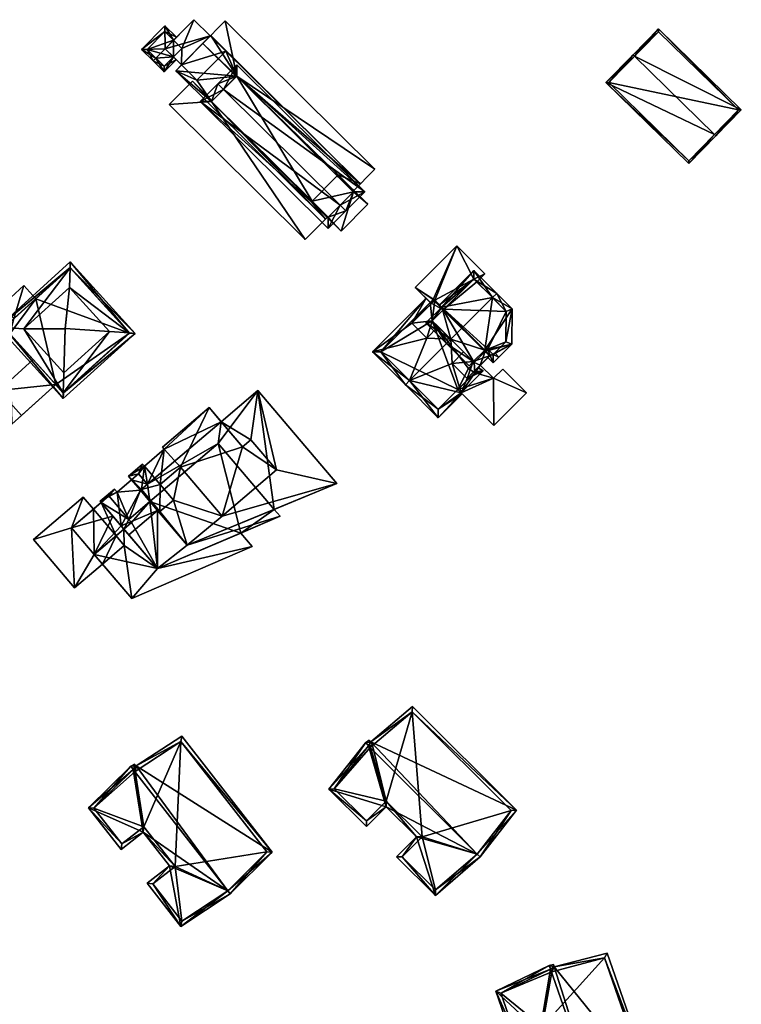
# Model space of a CAD drawing. Header units: inches. Extents: x 2685601 to 2690022, y 1235992 to 1239010.
# Tile 260 of 390: x 2688549 to 2688639, y 1238878 to 1239001. Entities that reach past the tile are written whole.
import ezdxf

# ---------------------------------------------------------------- set-up
doc = ezdxf.new("R2010")
doc.units = ezdxf.units.IN
doc.header["$MEASUREMENT"] = 0
doc.layers.add('Gebaeude Einzelhaus', color=10, linetype='Continuous')
doc.layers.add('Offenes Gebaeude', color=10, linetype='Continuous')

msp = doc.modelspace()

# ---------------------------------------------------------------- meshes
at = {"layer": 'Gebaeude Einzelhaus'}
mesh = msp.add_polyface(dxfattribs=at)
corners = [(2688566.905, 1238994.708, 547.818), (2688568.408, 1238996.224, 547.818), (2688568.053, 1238996.576, 548.072), (2688565.867, 1238996.441, 548.813), (2688567.018, 1238997.603, 548.813), (2688565.515, 1238996.086, 548.813), (2688564.066, 1238997.523, 547.818), (2688567.014, 1238997.607, 548.81), (2688566.98, 1239000.461, 547.818), (2688568.071, 1238998.675, 548.809), (2688568.423, 1238999.03, 548.809), (2688566.903, 1238995.415, 548.072), (2688566.983, 1238999.754, 548.062), (2688564.774, 1238997.525, 548.062), (2688568.071, 1238998.675, 541.174), (2688566.983, 1238999.754, 541.175), (2688564.774, 1238997.525, 541.174), (2688566.903, 1238995.415, 541.174), (2688568.053, 1238996.576, 541.174), (2688569.111, 1238997.644, 541.174)]
mesh.append_faces([[corners[k] for k in face] for face in [(6, 13, 5), (5, 13, 3), (10, 12, 8), (8, 12, 6), (6, 12, 13), (10, 9, 12), (0, 11, 1), (1, 11, 2), (0, 5, 11), (11, 5, 3), (8, 9, 10), (6, 7, 8), (8, 7, 9), (6, 3, 7), (7, 3, 4), (6, 5, 3), (0, 3, 5), (0, 2, 3), (3, 2, 4), (0, 1, 2)]], dxfattribs={"color": 13})
mesh.append_faces([[corners[k] for k in face] for face in [(14, 16, 15), (14, 18, 16), (16, 18, 17), (14, 19, 18), (2, 11, 18), (18, 11, 17), (3, 13, 11), (11, 13, 17), (17, 13, 16), (13, 12, 16), (16, 12, 15), (15, 12, 14), (14, 12, 9)]], dxfattribs={"color": 41})
mesh = msp.add_polyface(dxfattribs=at)
corners = [(2688590.581, 1238979.691, 547.154), (2688589.046, 1238974.76, 547.154), (2688592.396, 1238978.139, 547.154), (2688587.423, 1238976.506, 547.154), (2688587.301, 1238976.493, 547.154), (2688590.65, 1238979.87, 547.154), (2688590.526, 1238979.745, 547.154), (2688587.368, 1238976.561, 547.154), (2688567.018, 1238997.603, 548.813), (2688570.611, 1239001.238, 548.813), (2688567.013, 1238997.608, 548.813), (2688572.659, 1238999.206, 548.813), (2688569.061, 1238995.577, 548.813), (2688575.976, 1238994.176, 549.721), (2688591.46, 1238980.686, 549.788), (2688572.723, 1238999.27, 549.788), (2688590.526, 1238979.745, 549.721), (2688568.341, 1238994.851, 549.472), (2688572.818, 1238990.993, 549.493), (2688587.078, 1238976.269, 549.472), (2688587.3, 1238976.492, 549.488), (2688587.368, 1238976.561, 549.493), (2688589.046, 1238974.76, 541.174), (2688587.299, 1238976.493, 541.174), (2688592.396, 1238978.139, 541.174), (2688590.65, 1238979.87, 541.174), (2688587.423, 1238976.506, 541.174), (2688590.581, 1238979.691, 541.174), (2688585.401, 1238978.512, 541.174), (2688588.559, 1238981.696, 541.174), (2688588.683, 1238981.821, 541.174), (2688585.333, 1238978.443, 541.174), (2688568.071, 1238998.675, 548.809), (2688570.611, 1239001.238, 541.175), (2688568.071, 1238998.675, 541.174), (2688567.014, 1238997.607, 548.81), (2688568.053, 1238996.576, 548.072), (2688569.06, 1238995.576, 541.174), (2688568.053, 1238996.576, 541.174), (2688572.659, 1238999.206, 541.174), (2688569.111, 1238997.644, 541.174), (2688574.601, 1238997.28, 541.174), (2688571.003, 1238993.65, 541.174), (2688568.341, 1238994.851, 541.174), (2688572.723, 1238999.27, 541.174), (2688587.078, 1238976.269, 541.174), (2688587.3, 1238976.492, 541.174), (2688591.46, 1238980.686, 541.174), (2688572.818, 1238990.993, 541.174), (2688575.976, 1238994.176, 541.174)]
mesh.append_faces([[corners[k] for k in face] for face in [(18, 20, 21), (18, 19, 20), (13, 17, 18), (18, 17, 19), (13, 15, 17), (16, 14, 13), (13, 14, 15), (11, 8, 12), (11, 9, 8), (8, 9, 10), (4, 3, 7), (0, 5, 6), (0, 2, 5), (4, 1, 3), (3, 1, 0), (0, 1, 2)]], dxfattribs={"color": 13})
mesh.append_faces([[corners[k] for k in face] for face in [(31, 48, 28), (49, 30, 29), (49, 47, 30), (30, 47, 25), (49, 41, 47), (47, 41, 44), (44, 41, 39), (48, 42, 49), (49, 42, 41), (48, 43, 42), (42, 43, 37), (46, 45, 31), (31, 45, 48), (48, 45, 43), (15, 14, 44), (44, 14, 47), (47, 5, 25), (5, 16, 6), (47, 14, 5), (5, 14, 16), (4, 7, 20), (20, 7, 21), (45, 4, 19), (19, 4, 20), (45, 46, 4), (19, 17, 45), (45, 17, 43), (11, 44, 39), (12, 15, 11), (11, 15, 44), (12, 17, 15), (37, 43, 12), (12, 43, 17), (37, 41, 42), (37, 39, 41), (37, 40, 39), (39, 40, 33), (33, 40, 34), (37, 38, 40), (33, 11, 39), (33, 9, 11), (12, 36, 37), (37, 36, 38), (12, 8, 36), (35, 8, 10), (10, 32, 35), (32, 33, 34), (10, 9, 32), (32, 9, 33), (28, 23, 31), (25, 29, 30), (22, 27, 24), (24, 27, 25), (25, 27, 29), (28, 26, 23), (23, 26, 22), (22, 26, 27), (5, 2, 25), (25, 2, 24), (2, 1, 24), (24, 1, 22), (22, 4, 23), (22, 1, 4)]], dxfattribs={"color": 41})
mesh = msp.add_polyface(dxfattribs=at)
corners = [(2688635.784, 1238986.879, 556.456), (2688622.18, 1238993.36, 554.856), (2688632.55, 1238983.215, 554.856), (2688625.772, 1238996.674, 556.456), (2688625.593, 1238996.849, 556.456), (2688635.963, 1238986.704, 556.456), (2688639.13, 1238989.941, 554.856), (2688628.759, 1239000.086, 554.856), (2688632.546, 1238983.569, 554.938), (2688638.776, 1238989.938, 554.944), (2688628.763, 1238999.733, 554.944), (2688622.534, 1238993.364, 554.938), (2688638.776, 1238989.938, 546.39), (2688628.763, 1238999.733, 546.39), (2688622.534, 1238993.364, 546.39), (2688632.546, 1238983.569, 546.39)]
mesh.append_faces([[corners[k] for k in face] for face in [(11, 8, 1), (3, 11, 4), (10, 3, 4), (4, 11, 1), (9, 10, 7), (7, 10, 4), (6, 9, 7), (8, 0, 5), (5, 0, 9), (5, 9, 6), (1, 8, 2), (2, 8, 5), (3, 7, 4), (5, 6, 0), (0, 6, 3), (3, 6, 7), (0, 2, 5), (4, 1, 3), (3, 1, 0), (0, 1, 2)]], dxfattribs={"color": 13})
mesh.append_faces([[corners[k] for k in face] for face in [(12, 15, 14), (12, 14, 13), (0, 15, 12), (8, 15, 0), (0, 12, 9), (14, 15, 8), (11, 14, 8), (13, 14, 3), (3, 14, 11), (10, 13, 3), (12, 13, 10), (9, 12, 10)]], dxfattribs={"color": 41})
mesh = msp.add_polyface(dxfattribs=at)
corners = [(2688574.32, 1238992.507, 552.632), (2688591.995, 1238979.698, 551.262), (2688575.97, 1238995.59, 551.262), (2688588.926, 1238978.022, 552.632), (2688589.635, 1238977.319, 552.632), (2688573.611, 1238993.211, 552.632), (2688571.404, 1238990.986, 551.262), (2688587.429, 1238975.093, 551.262), (2688575.976, 1238994.176, 551.671), (2688590.581, 1238979.691, 551.671), (2688572.818, 1238990.993, 551.699), (2688587.423, 1238976.506, 551.699), (2688590.526, 1238979.745, 549.721), (2688590.581, 1238979.691, 547.154), (2688590.526, 1238979.746, 550.448), (2688590.526, 1238979.746, 550.548), (2688590.526, 1238979.745, 547.154), (2688575.976, 1238994.176, 549.721), (2688575.976, 1238994.176, 550.448), (2688575.976, 1238994.176, 550.548), (2688572.905, 1238991.08, 550.319), (2688572.818, 1238990.993, 549.493), (2688572.818, 1238990.993, 550.279), (2688575.923, 1238994.123, 550.477), (2688572.905, 1238991.08, 550.419), (2688572.818, 1238990.993, 550.378), (2688575.923, 1238994.123, 550.577), (2688587.368, 1238976.561, 549.493), (2688587.423, 1238976.506, 547.154), (2688587.368, 1238976.561, 547.154), (2688587.368, 1238976.561, 550.378), (2688587.368, 1238976.561, 550.278), (2688585.401, 1238978.512, 541.174), (2688572.818, 1238990.993, 541.174), (2688575.976, 1238994.176, 541.174), (2688588.559, 1238981.696, 541.174), (2688590.581, 1238979.691, 541.174), (2688587.423, 1238976.506, 541.174)]
mesh.append_faces([[corners[k] for k in face] for face in [(11, 3, 4), (4, 3, 9), (7, 11, 4), (10, 11, 6), (6, 11, 7), (0, 10, 5), (8, 0, 5), (5, 10, 6), (2, 8, 5), (9, 8, 1), (4, 9, 1), (1, 8, 2), (3, 7, 4), (5, 6, 0), (0, 6, 3), (3, 6, 7), (0, 2, 5), (4, 1, 3), (3, 1, 0), (0, 1, 2)]], dxfattribs={"color": 13})
mesh.append_faces([[corners[k] for k in face] for face in [(32, 36, 37), (32, 35, 36), (32, 34, 35), (32, 33, 34), (11, 9, 3), (11, 28, 9), (9, 28, 13), (27, 31, 21), (21, 31, 22), (30, 10, 25), (27, 11, 31), (31, 11, 30), (30, 11, 10), (29, 28, 27), (27, 28, 11), (17, 23, 18), (26, 8, 19), (23, 0, 26), (26, 0, 8), (23, 24, 0), (0, 24, 10), (10, 24, 25), (17, 20, 23), (23, 20, 24), (17, 21, 20), (20, 21, 22), (8, 15, 19), (14, 17, 18), (14, 12, 17), (12, 13, 16), (8, 9, 15), (15, 9, 14), (14, 9, 12), (12, 9, 13)]], dxfattribs={"color": 41})
mesh = msp.add_polyface(dxfattribs=at)
corners = [(2688608.135, 1238956.348, 546.312), (2688608.168, 1238950.43, 546.312), (2688612.256, 1238954.523, 546.312), (2688604.07, 1238954.525, 546.312), (2688609.281, 1238957.495, 546.312), (2688605.783, 1238957.04, 546.312), (2688606.465, 1238958, 546.312), (2688605.617, 1238957.151, 546.312), (2688603.669, 1238954.925, 546.312), (2688605.585, 1238958.428, 549.155), (2688607.678, 1238959.214, 549.155), (2688607.023, 1238959.868, 549.155), (2688604.8, 1238956.333, 549.155), (2688602.929, 1238958.202, 549.155), (2688604.368, 1238959.643, 549.155), (2688600.453, 1238963.554, 549.155), (2688600.763, 1238966.121, 549.155), (2688597.885, 1238963.241, 549.155), (2688601.632, 1238965.252, 549.155), (2688599.756, 1238961.372, 549.155), (2688601.195, 1238962.813, 549.155), (2688601.891, 1238964.994, 549.155), (2688600.763, 1238966.121, 548.365), (2688603.539, 1238972.935, 548.365), (2688598.326, 1238967.718, 548.365), (2688605.66, 1238968.766, 548.365), (2688607.044, 1238969.433, 548.365), (2688600.344, 1238965.701, 548.365), (2688601.891, 1238964.994, 548.365), (2688606.019, 1238968.407, 548.365), (2688606.465, 1238958, 540.16), (2688607.619, 1238959.155, 540.16), (2688607.619, 1238959.155, 546.312), (2688608.168, 1238950.43, 540.16), (2688603.669, 1238954.925, 540.16), (2688612.256, 1238954.523, 540.16), (2688609.281, 1238957.495, 540.16), (2688608.135, 1238956.348, 540.16), (2688605.783, 1238957.04, 540.16), (2688605.709, 1238958.304, 540.16), (2688607.088, 1238959.686, 540.16), (2688604.98, 1238957.574, 540.16), (2688605.617, 1238957.151, 546.949), (2688604.8, 1238956.333, 546.948), (2688607.678, 1238959.214, 548.453), (2688607.678, 1238959.214, 546.948), (2688607.678, 1238959.214, 540.16), (2688607.147, 1238959.744, 549.022), (2688607.147, 1238959.745, 547.574), (2688607.147, 1238959.744, 540.16), (2688597.885, 1238963.241, 546.951), (2688600.344, 1238965.701, 546.952), (2688600.763, 1238966.121, 540.16), (2688601.816, 1238964.919, 540.16), (2688600.688, 1238966.046, 540.16), (2688601.891, 1238964.994, 540.16), (2688606.019, 1238968.407, 540.16), (2688607.044, 1238969.433, 540.16), (2688603.539, 1238972.935, 540.161), (2688598.326, 1238967.718, 540.16), (2688600.201, 1238965.844, 546.783), (2688600.201, 1238965.844, 540.16), (2688600.545, 1238966.189, 540.16), (2688605.66, 1238968.766, 540.16)]
mesh.append_faces([[corners[k] for k in face] for face in [(26, 25, 29), (25, 22, 28), (22, 24, 27), (26, 23, 25), (25, 23, 22), (22, 23, 24), (18, 15, 21), (15, 19, 20), (15, 17, 19), (18, 16, 15), (15, 16, 17), (12, 9, 13), (13, 9, 14), (12, 10, 9), (9, 10, 11), (3, 5, 8), (5, 6, 7), (3, 0, 5), (5, 0, 6), (0, 2, 4), (3, 1, 0), (0, 1, 2)]], dxfattribs={"color": 13})
mesh.append_faces([[corners[k] for k in face] for face in [(62, 52, 54), (52, 63, 55), (63, 57, 56), (62, 58, 52), (52, 58, 63), (63, 58, 57), (62, 59, 58), (62, 61, 59), (60, 59, 61), (60, 24, 59), (60, 27, 24), (60, 51, 27), (24, 23, 59), (59, 23, 58), (23, 26, 58), (58, 26, 57), (57, 26, 56), (56, 26, 29), (55, 53, 52), (52, 53, 54), (31, 49, 46), (31, 40, 49), (12, 13, 43), (50, 19, 17), (17, 27, 50), (50, 27, 51), (17, 16, 27), (27, 16, 22), (18, 22, 16), (18, 28, 22), (18, 21, 28), (48, 45, 49), (49, 45, 46), (47, 44, 48), (48, 44, 45), (11, 10, 47), (47, 10, 44), (45, 32, 46), (46, 32, 31), (44, 6, 45), (45, 6, 32), (10, 42, 44), (44, 42, 6), (6, 42, 7), (10, 12, 42), (42, 12, 43), (39, 38, 41), (38, 37, 34), (34, 37, 33), (33, 37, 35), (35, 37, 36), (31, 30, 40), (40, 30, 39), (39, 30, 38), (38, 30, 37), (6, 0, 30), (30, 0, 37), (0, 4, 37), (37, 4, 36), (4, 2, 36), (36, 2, 35), (2, 1, 35), (35, 1, 33), (33, 3, 34), (34, 3, 8), (33, 1, 3), (6, 31, 32), (6, 30, 31)]], dxfattribs={"color": 41})
mesh = msp.add_polyface(dxfattribs=at)
corners = [(2688546.858, 1238962.694, 543.448), (2688554.243, 1238953.804, 542.843), (2688554.263, 1238954.527, 543.449), (2688546.138, 1238962.745, 542.843), (2688549.334, 1238962.519, 545.529), (2688554.331, 1238957.007, 545.529), (2688555.127, 1238970.189, 543.449), (2688555.147, 1238970.912, 542.843), (2688555.06, 1238967.709, 545.529), (2688563.253, 1238961.971, 542.843), (2688562.533, 1238962.022, 543.448), (2688560.056, 1238962.197, 545.529), (2688554.52, 1238962.569, 546.931), (2688554.502, 1238962.553, 546.931), (2688555.112, 1238970.206, 543.423), (2688546.844, 1238962.71, 543.424), (2688554.278, 1238954.51, 543.423), (2688562.547, 1238962.006, 543.423), (2688562.547, 1238962.006, 530.72), (2688555.112, 1238970.206, 530.72), (2688550.813, 1238966.309, 539.982), (2688548.091, 1238963.841, 539.982), (2688546.844, 1238962.71, 530.72), (2688550.813, 1238966.309, 530.72), (2688548.091, 1238963.841, 530.72), (2688553.323, 1238955.563, 539.982), (2688553.323, 1238955.563, 536.537), (2688554.278, 1238954.51, 530.72), (2688550.479, 1238958.701, 539.982), (2688547.582, 1238961.896, 536.537), (2688547.582, 1238961.896, 530.72), (2688550.479, 1238958.701, 536.537), (2688553.323, 1238955.563, 530.72)]
mesh.append_faces([[corners[k] for k in face] for face in [(6, 14, 7), (10, 6, 9), (9, 16, 17), (17, 10, 9), (9, 6, 7), (2, 16, 1), (0, 2, 1), (1, 16, 9), (15, 0, 3), (14, 15, 3), (7, 14, 3), (3, 0, 1), (4, 13, 8), (5, 13, 4), (13, 12, 8), (12, 13, 5), (12, 11, 8), (11, 12, 5), (10, 8, 11), (10, 6, 8), (9, 7, 10), (10, 7, 6), (2, 11, 5), (2, 10, 11), (1, 9, 2), (2, 9, 10), (6, 4, 8), (6, 0, 4), (7, 3, 6), (6, 3, 0), (0, 2, 4), (4, 2, 5), (3, 1, 0), (0, 1, 2)]], dxfattribs={"color": 13})
mesh.append_faces([[corners[k] for k in face] for face in [(23, 30, 24), (24, 30, 22), (23, 32, 30), (23, 18, 32), (32, 18, 27), (23, 19, 18), (17, 16, 18), (18, 16, 27), (27, 26, 32), (28, 29, 31), (29, 22, 30), (28, 15, 29), (29, 15, 22), (28, 0, 15), (25, 2, 28), (28, 2, 0), (27, 16, 26), (26, 16, 25), (25, 16, 2), (22, 21, 24), (20, 19, 23), (20, 14, 19), (22, 15, 21), (21, 15, 20), (20, 15, 14), (14, 18, 19), (10, 17, 6), (6, 17, 14), (14, 17, 18)]], dxfattribs={"color": 41})
mesh = msp.add_polyface(dxfattribs=at)
corners = [(2688601.632, 1238965.252, 549.155), (2688605.66, 1238969.828, 548.84), (2688601.361, 1238965.524, 548.84), (2688607.99, 1238966.438, 552.157), (2688608.52, 1238966.969, 552.157), (2688602.783, 1238961.227, 552.157), (2688599.665, 1238963.283, 549.155), (2688602.253, 1238960.696, 552.157), (2688607.678, 1238959.214, 548.453), (2688608.07, 1238958.266, 547.734), (2688610.408, 1238960.605, 547.734), (2688607.4, 1238958.936, 548.453), (2688607.023, 1238959.868, 549.155), (2688610.465, 1238965.025, 550.071), (2688607.147, 1238959.744, 549.022), (2688605.585, 1238958.428, 549.155), (2688605.054, 1238957.897, 549.155), (2688608.07, 1238959.328, 548.304), (2688609.661, 1238960.92, 548.303), (2688607.4, 1238959.998, 549.022), (2688609.711, 1238964.719, 550.312), (2688605.66, 1238968.766, 549.455), (2688600.453, 1238963.554, 549.454), (2688609.711, 1238964.719, 540.16), (2688609.661, 1238960.92, 540.16), (2688606.019, 1238968.407, 540.16), (2688606.019, 1238968.407, 548.365), (2688605.66, 1238968.766, 548.365), (2688601.891, 1238964.994, 549.155), (2688601.891, 1238964.994, 548.365), (2688600.453, 1238963.554, 549.155), (2688601.195, 1238962.813, 549.155), (2688602.782, 1238961.227, 551.024), (2688604.368, 1238959.643, 549.155), (2688607.147, 1238959.745, 547.574), (2688607.4, 1238959.998, 547.574), (2688607.4, 1238959.998, 540.16), (2688607.147, 1238959.744, 540.16), (2688608.07, 1238959.328, 546.783), (2688608.07, 1238959.328, 540.16), (2688601.891, 1238964.994, 540.16), (2688607.088, 1238959.686, 540.16), (2688601.816, 1238964.919, 540.16), (2688605.709, 1238958.304, 540.16), (2688600.453, 1238963.554, 540.16), (2688605.66, 1238968.766, 540.16)]
mesh.append_faces([[corners[k] for k in face] for face in [(0, 22, 6), (6, 22, 7), (7, 22, 5), (4, 21, 1), (1, 21, 2), (2, 21, 0), (0, 21, 22), (4, 3, 21), (19, 8, 14), (8, 9, 11), (13, 20, 4), (4, 20, 3), (10, 18, 13), (13, 18, 20), (19, 17, 8), (8, 17, 9), (9, 17, 10), (10, 17, 18), (7, 15, 16), (7, 5, 15), (15, 7, 16), (12, 5, 15), (15, 5, 7), (12, 3, 5), (12, 13, 3), (3, 13, 4), (8, 10, 14), (14, 10, 12), (12, 10, 13), (11, 9, 8), (8, 9, 10), (5, 6, 7), (3, 0, 5), (5, 0, 6), (4, 1, 3), (3, 1, 0), (0, 1, 2)]], dxfattribs={"color": 13})
mesh.append_faces([[corners[k] for k in face] for face in [(25, 40, 45), (42, 43, 44), (40, 41, 42), (42, 41, 43), (40, 37, 41), (40, 36, 37), (36, 24, 39), (25, 23, 40), (40, 23, 36), (36, 23, 24), (38, 18, 17), (38, 24, 18), (38, 39, 24), (35, 17, 19), (35, 38, 17), (35, 36, 38), (38, 36, 39), (35, 34, 36), (36, 34, 37), (35, 19, 34), (34, 19, 14), (5, 33, 15), (5, 32, 33), (5, 22, 32), (32, 22, 31), (31, 22, 30), (22, 28, 30), (28, 27, 29), (22, 21, 28), (28, 21, 27), (23, 26, 20), (20, 26, 3), (3, 26, 21), (21, 26, 27), (23, 25, 26), (20, 18, 23), (23, 18, 24)]], dxfattribs={"color": 41})
mesh = msp.add_polyface(dxfattribs=at)
corners = [(2688549.332, 1238967.943, 539.982), (2688548.091, 1238963.841, 539.982), (2688550.813, 1238966.309, 539.982), (2688546.609, 1238965.475, 539.982), (2688546.196, 1238954.819, 536.537), (2688547.582, 1238961.896, 536.537), (2688542.1, 1238956.928, 536.537), (2688550.479, 1238958.701, 536.537), (2688547.842, 1238950.594, 536.537), (2688549.041, 1238951.681, 536.537), (2688546.196, 1238954.819, 539.982), (2688553.323, 1238955.563, 539.982), (2688550.479, 1238958.701, 539.982), (2688549.041, 1238951.681, 539.982), (2688549.332, 1238967.943, 530.72), (2688550.813, 1238966.309, 530.72), (2688546.609, 1238965.475, 530.72), (2688548.091, 1238963.841, 530.72), (2688547.842, 1238950.594, 530.72), (2688553.323, 1238955.563, 530.72), (2688553.323, 1238955.563, 536.537), (2688542.1, 1238956.928, 530.72), (2688547.582, 1238961.896, 530.72)]
mesh.append_faces([[corners[k] for k in face] for face in [(13, 11, 10), (10, 11, 12), (4, 8, 9), (4, 6, 8), (7, 5, 4), (4, 5, 6), (3, 1, 0), (0, 1, 2)]], dxfattribs={"color": 13})
mesh.append_faces([[corners[k] for k in face] for face in [(4, 9, 10), (10, 9, 13), (10, 12, 4), (4, 12, 7), (11, 13, 20), (20, 13, 9), (22, 18, 21), (22, 19, 18), (8, 6, 18), (18, 6, 21), (21, 5, 22), (21, 6, 5), (9, 19, 20), (9, 18, 19), (9, 8, 18), (15, 17, 14), (14, 17, 16), (3, 17, 1), (3, 16, 17), (3, 0, 16), (16, 0, 14), (14, 2, 15), (14, 0, 2)]], dxfattribs={"color": 41})
mesh = msp.add_polyface(dxfattribs=at)
corners = [(2688608.069, 1238958.268, 546.158), (2688607.678, 1238959.214, 546.948), (2688607.4, 1238958.936, 546.948), (2688608.07, 1238959.328, 546.783), (2688607.4, 1238959.998, 547.574), (2688607.147, 1238959.745, 547.574), (2688608.801, 1238959, 546.158), (2688608.271, 1238959.529, 546.783), (2688605.617, 1238957.151, 546.949), (2688606.158, 1238957.691, 546.948), (2688606.156, 1238957.691, 546.949), (2688606.804, 1238957.262, 546.312), (2688604.8, 1238956.333, 546.948), (2688604.07, 1238954.525, 546.312), (2688602.929, 1238958.202, 549.155), (2688602.782, 1238961.227, 551.024), (2688604.368, 1238959.643, 549.155), (2688597.614, 1238956.054, 551.024), (2688601.209, 1238951.401, 546.158), (2688597.084, 1238955.523, 551.024), (2688604.2, 1238954.395, 546.158), (2688597.885, 1238963.241, 546.951), (2688599.67, 1238966.374, 546.158), (2688592.953, 1238959.65, 546.158), (2688600.201, 1238965.844, 546.783), (2688599.756, 1238961.372, 549.155), (2688601.195, 1238962.813, 549.155), (2688600.344, 1238965.701, 546.952), (2688601.209, 1238952.463, 546.785), (2688605.783, 1238957.04, 546.785), (2688594.014, 1238959.65, 546.784), (2688605.617, 1238957.151, 546.312), (2688605.783, 1238957.04, 546.312), (2688594.014, 1238959.65, 540.16), (2688600.201, 1238965.844, 540.16), (2688601.209, 1238952.463, 540.16), (2688603.669, 1238954.925, 546.312), (2688603.669, 1238954.925, 540.16), (2688600.453, 1238963.554, 540.16), (2688600.688, 1238966.046, 540.16), (2688600.545, 1238966.189, 540.16), (2688601.816, 1238964.919, 540.16), (2688604.98, 1238957.574, 540.16), (2688605.709, 1238958.304, 540.16), (2688605.783, 1238957.04, 540.16)]
mesh.append_faces([[corners[k] for k in face] for face in [(30, 22, 24), (30, 23, 22), (30, 19, 23), (30, 17, 19), (2, 9, 10), (6, 3, 7), (3, 1, 4), (4, 1, 5), (6, 0, 3), (3, 0, 1), (1, 0, 2), (13, 29, 11), (11, 29, 9), (9, 29, 10), (10, 29, 8), (18, 28, 20), (20, 28, 13), (13, 28, 29), (18, 19, 28), (28, 19, 17), (24, 21, 27), (25, 15, 26), (25, 17, 15), (21, 23, 25), (25, 23, 17), (17, 23, 19), (24, 22, 21), (21, 22, 23), (13, 18, 20), (13, 17, 18), (18, 17, 19), (13, 14, 17), (17, 14, 15), (15, 14, 16), (11, 12, 13), (13, 12, 14), (11, 8, 12), (11, 9, 8), (8, 9, 10), (3, 6, 7), (3, 0, 6), (5, 1, 4), (4, 1, 3), (3, 1, 0), (0, 1, 2)]], dxfattribs={"color": 13})
mesh.append_faces([[corners[k] for k in face] for face in [(37, 42, 44), (37, 38, 42), (42, 38, 43), (38, 34, 41), (41, 34, 39), (39, 34, 40), (37, 33, 38), (38, 33, 34), (37, 35, 33), (29, 36, 32), (36, 35, 37), (29, 28, 36), (36, 28, 35), (17, 30, 28), (28, 30, 35), (35, 30, 33), (33, 24, 34), (33, 30, 24), (8, 29, 31), (31, 29, 32)]], dxfattribs={"color": 41})
mesh = msp.add_polyface(dxfattribs=at)
corners = [(2688560.471, 1238939.101, 537.409), (2688555.306, 1238937.628, 535.913), (2688558.143, 1238934.294, 535.913), (2688559.028, 1238940.795, 537.408), (2688561.526, 1238937.86, 537.408), (2688561.865, 1238937.461, 537.408), (2688569.786, 1238935.435, 538.535), (2688581.401, 1238939.07, 538.456), (2688580.665, 1238939.934, 538.456), (2688566.076, 1238932.514, 538.568), (2688566.067, 1238939.806, 538.535), (2688562.474, 1238936.748, 538.568), (2688569.786, 1238935.435, 541.664), (2688568.045, 1238941.1, 541.664), (2688566.367, 1238939.672, 541.664), (2688574.156, 1238939.083, 541.664), (2688568.94, 1238945.213, 541.664), (2688566.39, 1238943.044, 541.664), (2688563.93, 1238942.316, 541.664), (2688564.039, 1238942.409, 541.664), (2688588.508, 1238943.178, 541.664), (2688580.959, 1238944.873, 541.664), (2688578.609, 1238954.809, 541.664), (2688577.738, 1238948.656, 541.664), (2688574.025, 1238950.908, 541.664), (2688576.696, 1238947.77, 541.664), (2688561.003, 1238942.099, 539.715), (2688560.689, 1238942.468, 539.715), (2688558.9, 1238940.945, 538.568), (2688561.526, 1238937.86, 538.568), (2688566.067, 1238939.806, 540.874), (2688563.93, 1238942.316, 540.874), (2688562.808, 1238943.635, 540.874), (2688555.306, 1238937.628, 533.534), (2688550.558, 1238936.156, 533.534), (2688555.686, 1238930.13, 533.534), (2688556.77, 1238941.444, 533.534), (2688558.143, 1238934.294, 533.534), (2688559.166, 1238933.092, 533.534), (2688558.039, 1238939.953, 533.534), (2688566.914, 1238947.45, 543.81), (2688566.39, 1238943.044, 542.53), (2688568.94, 1238945.213, 543.848), (2688564.429, 1238945.335, 542.528), (2688568.045, 1238941.1, 542.53), (2688576.696, 1238947.77, 546.823), (2688574.156, 1238939.083, 543.847), (2688572.51, 1238952.689, 546.823), (2688580.959, 1238944.873, 547.36), (2688577.738, 1238948.656, 547.36), (2688566.679, 1238947.726, 543.81), (2688562.414, 1238944.098, 541.608), (2688563.93, 1238942.316, 541.608), (2688564.193, 1238945.611, 542.527), (2688566.076, 1238932.514, 535.913), (2688562.859, 1238928.753, 535.913), (2688577.925, 1238935.295, 535.913), (2688576.497, 1238936.973, 535.913), (2688561.865, 1238937.461, 535.913), (2688559.028, 1238940.795, 527.617), (2688558.039, 1238939.953, 527.617), (2688562.484, 1238938.675, 527.617), (2688562.823, 1238938.276, 527.617), (2688561.865, 1238937.461, 527.617), (2688560.876, 1238936.62, 527.617), (2688558.143, 1238934.294, 527.617), (2688555.306, 1238937.628, 527.617), (2688559.986, 1238941.61, 527.617), (2688581.401, 1238939.07, 527.617), (2688576.497, 1238936.973, 527.617), (2688580.665, 1238939.934, 527.617), (2688573.65, 1238948.178, 527.617), (2688565.12, 1238940.918, 527.617), (2688566.076, 1238932.514, 527.617), (2688578.609, 1238954.809, 527.617), (2688588.508, 1238943.178, 527.617), (2688574.025, 1238950.908, 527.617), (2688564.816, 1238943.07, 527.617), (2688563.93, 1238942.316, 527.617), (2688558.9, 1238940.945, 527.617), (2688562.808, 1238943.635, 527.617), (2688561.003, 1238942.099, 527.617), (2688560.689, 1238942.468, 527.617), (2688563.694, 1238944.389, 527.617), (2688556.77, 1238941.444, 527.617), (2688550.558, 1238936.156, 527.617), (2688555.686, 1238930.13, 527.617), (2688559.166, 1238933.092, 527.617), (2688561.899, 1238935.418, 527.617), (2688572.51, 1238952.689, 527.617), (2688566.679, 1238947.726, 527.617), (2688566.914, 1238947.45, 527.617), (2688564.429, 1238945.335, 527.617), (2688564.193, 1238945.611, 527.617), (2688562.414, 1238944.098, 527.617), (2688577.925, 1238935.295, 527.617), (2688562.859, 1238928.753, 527.617)]
mesh.append_faces([[corners[k] for k in face] for face in [(2, 54, 58), (54, 56, 57), (2, 55, 54), (54, 55, 56), (43, 53, 51), (19, 51, 52), (19, 43, 51), (40, 47, 50), (45, 48, 49), (45, 46, 48), (40, 42, 47), (47, 42, 45), (45, 42, 46), (44, 41, 14), (14, 41, 19), (19, 41, 43), (43, 41, 40), (40, 41, 42), (36, 33, 39), (33, 35, 37), (37, 35, 38), (36, 34, 33), (33, 34, 35), (26, 31, 32), (26, 29, 31), (31, 29, 30), (30, 29, 11), (26, 28, 29), (26, 27, 28), (23, 24, 25), (21, 22, 23), (23, 22, 24), (15, 20, 21), (21, 20, 22), (15, 12, 20), (12, 14, 18), (18, 14, 19), (17, 13, 16), (16, 13, 15), (15, 13, 12), (12, 13, 14), (9, 10, 11), (9, 6, 10), (9, 7, 6), (6, 7, 8), (0, 2, 4), (4, 2, 5), (3, 1, 0), (0, 1, 2)]], dxfattribs={"color": 13})
mesh.append_faces([[corners[k] for k in face] for face in [(96, 73, 95), (95, 73, 69), (87, 88, 96), (96, 88, 73), (73, 88, 63), (63, 88, 64), (96, 38, 87), (38, 2, 37), (96, 55, 38), (38, 55, 2), (95, 69, 56), (56, 69, 57), (56, 55, 95), (95, 55, 96), (92, 83, 93), (93, 83, 94), (94, 83, 80), (91, 77, 92), (92, 77, 83), (91, 76, 77), (91, 89, 76), (91, 90, 89), (23, 45, 49), (23, 25, 45), (21, 23, 48), (48, 23, 49), (15, 21, 46), (46, 21, 48), (46, 16, 15), (46, 42, 16), (16, 41, 17), (16, 42, 41), (13, 17, 44), (44, 17, 41), (44, 14, 13), (32, 94, 80), (32, 51, 94), (31, 52, 32), (32, 52, 51), (51, 93, 94), (51, 53, 93), (53, 92, 93), (53, 43, 92), (43, 91, 92), (43, 40, 91), (40, 50, 91), (91, 50, 90), (50, 89, 90), (50, 47, 89), (89, 24, 76), (24, 45, 25), (89, 47, 24), (24, 47, 45), (87, 64, 88), (86, 65, 87), (87, 65, 64), (85, 66, 86), (86, 66, 65), (85, 84, 66), (66, 84, 60), (86, 87, 35), (35, 87, 38), (35, 34, 86), (86, 34, 85), (34, 36, 85), (85, 36, 84), (60, 84, 39), (39, 84, 36), (79, 67, 59), (61, 78, 72), (78, 80, 77), (77, 80, 83), (67, 81, 61), (61, 81, 78), (78, 81, 80), (79, 82, 67), (67, 82, 81), (28, 82, 79), (28, 27, 82), (27, 26, 82), (82, 26, 81), (81, 26, 80), (80, 26, 32), (30, 11, 10), (29, 0, 4), (3, 79, 59), (29, 28, 0), (0, 28, 3), (3, 28, 79), (71, 74, 70), (70, 74, 75), (71, 76, 74), (71, 77, 76), (71, 72, 77), (77, 72, 78), (75, 8, 70), (8, 12, 6), (75, 20, 8), (8, 20, 12), (52, 30, 18), (18, 30, 12), (12, 30, 6), (6, 30, 10), (52, 31, 30), (19, 52, 18), (74, 76, 22), (22, 76, 24), (22, 20, 74), (74, 20, 75), (72, 62, 61), (72, 73, 62), (62, 73, 63), (72, 69, 73), (69, 70, 68), (72, 71, 69), (69, 71, 70), (11, 54, 9), (11, 58, 54), (11, 5, 58), (11, 29, 5), (5, 29, 4), (68, 70, 7), (7, 70, 8), (68, 57, 69), (57, 9, 54), (68, 7, 57), (57, 7, 9), (61, 59, 67), (60, 65, 66), (59, 64, 60), (60, 64, 65), (61, 63, 59), (59, 63, 64), (61, 62, 63), (5, 2, 58), (2, 1, 37), (37, 1, 33), (1, 39, 33), (39, 59, 60), (1, 3, 39), (39, 3, 59)]], dxfattribs={"color": 41})
mesh = msp.add_polyface(dxfattribs=at)
corners = [(2688592.763, 1238910.829, 542.67), (2688611.004, 1238902.265, 538.723), (2688597.961, 1238915.261, 538.724), (2688606.091, 1238896.768, 542.99), (2688606.448, 1238896.413, 542.99), (2688592.462, 1238910.348, 542.99), (2688592.105, 1238910.704, 542.99), (2688587.515, 1238904.885, 538.724), (2688594.684, 1238902.699, 540.758), (2688592.204, 1238900.214, 538.723), (2688598.463, 1238898.933, 540.758), (2688600.841, 1238891.606, 538.723), (2688595.984, 1238896.445, 538.723), (2688592.544, 1238911.045, 542.67), (2688610.338, 1238902.223, 539.013), (2688597.935, 1238914.581, 539.013), (2688592.961, 1238910.359, 542.782), (2688592.509, 1238910.385, 542.956), (2688592.738, 1238910.15, 542.959), (2688588.184, 1238904.925, 539.013), (2688592.203, 1238900.92, 539.013), (2688592.46, 1238910.346, 542.988), (2688594.683, 1238903.406, 541.048), (2688599.17, 1238898.934, 541.048), (2688596.691, 1238896.446, 539.013), (2688600.866, 1238892.286, 539.012), (2688606.084, 1238896.759, 542.983), (2688592.961, 1238910.359, 527.525), (2688597.935, 1238914.581, 527.525), (2688592.738, 1238910.15, 527.525), (2688592.509, 1238910.385, 527.525), (2688592.46, 1238910.346, 527.525), (2688588.184, 1238904.925, 527.525), (2688592.203, 1238900.92, 527.525), (2688594.683, 1238903.406, 527.525), (2688599.17, 1238898.934, 527.525), (2688596.691, 1238896.446, 527.525), (2688606.084, 1238896.759, 527.525), (2688600.866, 1238892.286, 527.525), (2688610.338, 1238902.223, 527.525)]
mesh.append_faces([[corners[k] for k in face] for face in [(21, 6, 5), (4, 26, 3), (11, 25, 4), (4, 25, 26), (10, 24, 12), (12, 24, 11), (11, 24, 25), (10, 23, 24), (8, 22, 10), (10, 22, 23), (7, 20, 9), (9, 20, 8), (8, 20, 22), (21, 19, 6), (6, 19, 7), (7, 19, 20), (0, 6, 13), (0, 17, 6), (6, 17, 5), (0, 16, 17), (17, 16, 18), (1, 15, 2), (2, 15, 0), (0, 15, 16), (1, 14, 15), (1, 4, 14), (14, 4, 3), (0, 13, 6), (3, 11, 4), (3, 10, 11), (11, 10, 12), (5, 8, 3), (3, 8, 10), (5, 7, 8), (8, 7, 9), (5, 6, 7), (3, 0, 5), (5, 0, 6), (4, 1, 3), (3, 1, 0), (0, 1, 2)]], dxfattribs={"color": 13})
mesh.append_faces([[corners[k] for k in face] for face in [(35, 39, 37), (35, 37, 38), (35, 38, 36), (32, 34, 33), (29, 34, 32), (29, 32, 31), (29, 31, 30), (27, 34, 29), (28, 39, 35), (28, 35, 34), (28, 34, 27), (14, 39, 28), (14, 28, 15), (37, 39, 14), (3, 37, 14), (26, 37, 3), (38, 37, 25), (36, 38, 25), (25, 37, 26), (24, 36, 25), (35, 36, 24), (23, 35, 24), (34, 35, 23), (22, 34, 23), (33, 34, 20), (20, 34, 22), (32, 33, 20), (19, 32, 20), (31, 32, 19), (21, 31, 19), (30, 31, 17), (17, 31, 21), (17, 21, 5), (29, 30, 17), (18, 29, 17), (27, 29, 16), (16, 29, 18), (28, 27, 15), (15, 27, 16)]], dxfattribs={"color": 41})
mesh = msp.add_polyface(dxfattribs=at)
corners = [(2688563.393, 1238907.805, 538.721), (2688580.416, 1238897.024, 534.774), (2688569.105, 1238911.553, 534.774), (2688574.853, 1238892.186, 539.04), (2688575.163, 1238891.788, 539.04), (2688562.725, 1238907.764, 539.041), (2688563.203, 1238908.048, 538.721), (2688563.035, 1238907.366, 539.041), (2688557.441, 1238902.566, 534.774), (2688564.279, 1238899.5, 536.809), (2688561.508, 1238897.344, 534.774), (2688567.556, 1238895.289, 536.809), (2688568.999, 1238887.723, 534.774), (2688564.786, 1238893.133, 534.774), (2688579.75, 1238897.066, 535.064), (2688568.994, 1238910.881, 535.064), (2688563.283, 1238907.135, 539.01), (2688563.084, 1238907.395, 539.008), (2688558.109, 1238902.523, 535.064), (2688561.595, 1238898.045, 535.063), (2688563.033, 1238907.365, 539.04), (2688564.366, 1238900.201, 537.098), (2688568.258, 1238895.201, 537.099), (2688565.488, 1238893.045, 535.064), (2688569.109, 1238888.394, 535.063), (2688574.845, 1238892.178, 539.033), (2688563.283, 1238907.135, 523.544), (2688568.994, 1238910.881, 523.544), (2688563.084, 1238907.395, 523.544), (2688563.033, 1238907.365, 523.544), (2688558.109, 1238902.523, 523.544), (2688561.595, 1238898.045, 523.544), (2688564.366, 1238900.201, 523.544), (2688568.258, 1238895.201, 523.544), (2688565.488, 1238893.045, 523.544), (2688569.109, 1238888.394, 523.544), (2688574.845, 1238892.178, 523.544), (2688579.75, 1238897.066, 523.544)]
mesh.append_faces([[corners[k] for k in face] for face in [(20, 5, 7), (4, 25, 3), (12, 24, 4), (4, 24, 25), (11, 23, 13), (13, 23, 12), (12, 23, 24), (9, 22, 11), (11, 22, 23), (9, 21, 22), (8, 19, 10), (10, 19, 9), (9, 19, 21), (20, 18, 5), (5, 18, 8), (8, 18, 19), (0, 17, 6), (6, 17, 5), (5, 17, 7), (0, 16, 17), (1, 15, 2), (2, 15, 0), (0, 15, 16), (1, 14, 15), (1, 4, 14), (14, 4, 3), (3, 12, 4), (3, 11, 12), (12, 11, 13), (7, 9, 3), (3, 9, 11), (7, 8, 9), (9, 8, 10), (7, 5, 8), (3, 0, 7), (7, 0, 5), (5, 0, 6), (4, 1, 3), (3, 1, 0), (0, 1, 2)]], dxfattribs={"color": 13})
mesh.append_faces([[corners[k] for k in face] for face in [(33, 37, 36), (33, 36, 35), (33, 35, 34), (30, 32, 31), (26, 32, 30), (26, 30, 29), (26, 29, 28), (27, 37, 33), (27, 33, 32), (27, 32, 26), (14, 37, 27), (14, 27, 15), (36, 37, 14), (3, 36, 14), (25, 36, 3), (35, 36, 24), (24, 36, 25), (34, 35, 24), (23, 34, 24), (33, 34, 23), (22, 33, 23), (32, 33, 21), (21, 33, 22), (31, 32, 19), (19, 32, 21), (30, 31, 19), (18, 30, 19), (29, 30, 18), (20, 29, 18), (7, 29, 20), (28, 29, 17), (17, 29, 7), (26, 28, 17), (16, 26, 17), (27, 26, 15), (15, 26, 16)]], dxfattribs={"color": 41})
mesh = msp.add_polyface(dxfattribs=at)
corners = [(2688615.723, 1238882.654, 541.88), (2688628.393, 1238866.985, 537.933), (2688622.335, 1238884.371, 537.934), (2688621.572, 1238864.184, 542.2), (2688621.738, 1238863.708, 542.2), (2688615.242, 1238882.351, 542.2), (2688615.076, 1238882.828, 542.2), (2688608.406, 1238879.599, 537.934), (2688613.901, 1238874.501, 539.968), (2688610.584, 1238873.348, 537.933), (2688615.654, 1238869.463, 539.968), (2688614.598, 1238861.833, 537.933), (2688612.34, 1238868.308, 537.933), (2688615.62, 1238882.944, 541.88), (2688627.775, 1238867.239, 538.223), (2688622.015, 1238883.771, 538.223), (2688615.404, 1238882.055, 542.168), (2688615.3, 1238882.364, 542.166), (2688609.025, 1238879.343, 538.223), (2688610.891, 1238873.984, 538.222), (2688615.24, 1238882.351, 542.199), (2688614.209, 1238875.138, 540.258), (2688616.29, 1238869.155, 540.257), (2688612.976, 1238868, 538.222), (2688614.918, 1238862.434, 538.223), (2688621.561, 1238864.179, 542.193), (2688615.404, 1238882.055, 526.7), (2688622.015, 1238883.771, 526.7), (2688615.3, 1238882.364, 526.7), (2688615.24, 1238882.351, 526.7), (2688609.025, 1238879.343, 526.7), (2688610.891, 1238873.984, 526.7), (2688614.209, 1238875.138, 526.7), (2688616.29, 1238869.155, 526.7), (2688612.976, 1238868, 526.7), (2688614.918, 1238862.434, 526.7), (2688621.561, 1238864.179, 526.7), (2688627.775, 1238867.239, 526.7)]
mesh.append_faces([[corners[k] for k in face] for face in [(20, 6, 5), (4, 25, 3), (11, 24, 4), (4, 24, 25), (10, 23, 12), (12, 23, 11), (11, 23, 24), (10, 22, 23), (8, 21, 10), (10, 21, 22), (7, 19, 9), (9, 19, 8), (8, 19, 21), (20, 18, 6), (6, 18, 7), (7, 18, 19), (0, 6, 13), (0, 17, 6), (6, 17, 5), (0, 16, 17), (1, 15, 2), (2, 15, 0), (0, 15, 16), (1, 14, 15), (1, 4, 14), (14, 4, 3), (0, 13, 6), (3, 11, 4), (3, 10, 11), (11, 10, 12), (5, 8, 3), (3, 8, 10), (5, 7, 8), (8, 7, 9), (5, 6, 7), (3, 0, 5), (5, 0, 6), (4, 1, 3), (3, 1, 0), (0, 1, 2)]], dxfattribs={"color": 13})
mesh.append_faces([[corners[k] for k in face] for face in [(33, 37, 36), (33, 36, 35), (33, 35, 34), (32, 37, 33), (30, 32, 31), (26, 32, 30), (26, 30, 29), (26, 29, 28), (27, 37, 32), (27, 32, 26), (15, 37, 27), (14, 37, 15), (36, 37, 14), (3, 36, 14), (25, 36, 3), (35, 36, 24), (24, 36, 25), (34, 35, 23), (23, 35, 24), (33, 34, 23), (22, 33, 23), (32, 33, 22), (21, 32, 22), (31, 32, 19), (19, 32, 21), (30, 31, 19), (18, 30, 19), (29, 30, 18), (20, 29, 18), (5, 29, 20), (28, 29, 17), (17, 29, 5), (26, 28, 17), (16, 26, 17), (27, 26, 15), (15, 26, 16)]], dxfattribs={"color": 41})
at = {"layer": 'Offenes Gebaeude'}
mesh = msp.add_polyface(dxfattribs=at)
corners = [(2688575.976, 1238994.176, 550.548), (2688574.543, 1239001.104, 549.05), (2688571.736, 1238998.275, 550.577), (2688593.279, 1238982.521, 549.05), (2688575.923, 1238994.123, 550.577), (2688590.526, 1238979.746, 550.548), (2688574.543, 1239001.104, 548.95), (2688593.279, 1238982.521, 548.95), (2688571.736, 1238998.275, 550.478), (2688575.923, 1238994.123, 550.477), (2688590.526, 1238979.746, 550.448), (2688575.976, 1238994.176, 550.448)]
mesh.append_faces([[corners[k] for k in face] for face in [(3, 0, 5), (0, 2, 4), (3, 1, 0), (0, 1, 2)]], dxfattribs={"color": 13})
mesh.append_faces([[corners[k] for k in face] for face in [(8, 11, 9), (11, 7, 10), (8, 6, 11), (11, 6, 7), (7, 3, 10), (10, 3, 5), (8, 9, 2), (2, 9, 4), (2, 1, 8), (8, 1, 6), (1, 3, 6), (6, 3, 7)]], dxfattribs={"color": 41})
mesh = msp.add_polyface(dxfattribs=at)
corners = [(2688572.818, 1238990.993, 550.378), (2688584.563, 1238973.733, 549.05), (2688587.368, 1238976.561, 550.378), (2688567.531, 1238990.625, 549.05), (2688570.424, 1238993.541, 550.419), (2688572.905, 1238991.08, 550.419), (2688570.424, 1238993.541, 550.32), (2688572.905, 1238991.08, 550.319), (2688567.531, 1238990.625, 548.95), (2688584.563, 1238973.733, 548.95), (2688587.368, 1238976.561, 550.278), (2688572.818, 1238990.993, 550.279)]
mesh.append_faces([[corners[k] for k in face] for face in [(3, 0, 4), (4, 0, 5), (3, 1, 0), (0, 1, 2)]], dxfattribs={"color": 13})
mesh.append_faces([[corners[k] for k in face] for face in [(9, 11, 10), (11, 6, 7), (9, 8, 11), (11, 8, 6), (9, 10, 1), (1, 10, 2), (1, 3, 9), (9, 3, 8), (3, 6, 8), (3, 4, 6), (6, 5, 7), (6, 4, 5)]], dxfattribs={"color": 41})

doc.saveas('drawing.dxf')
